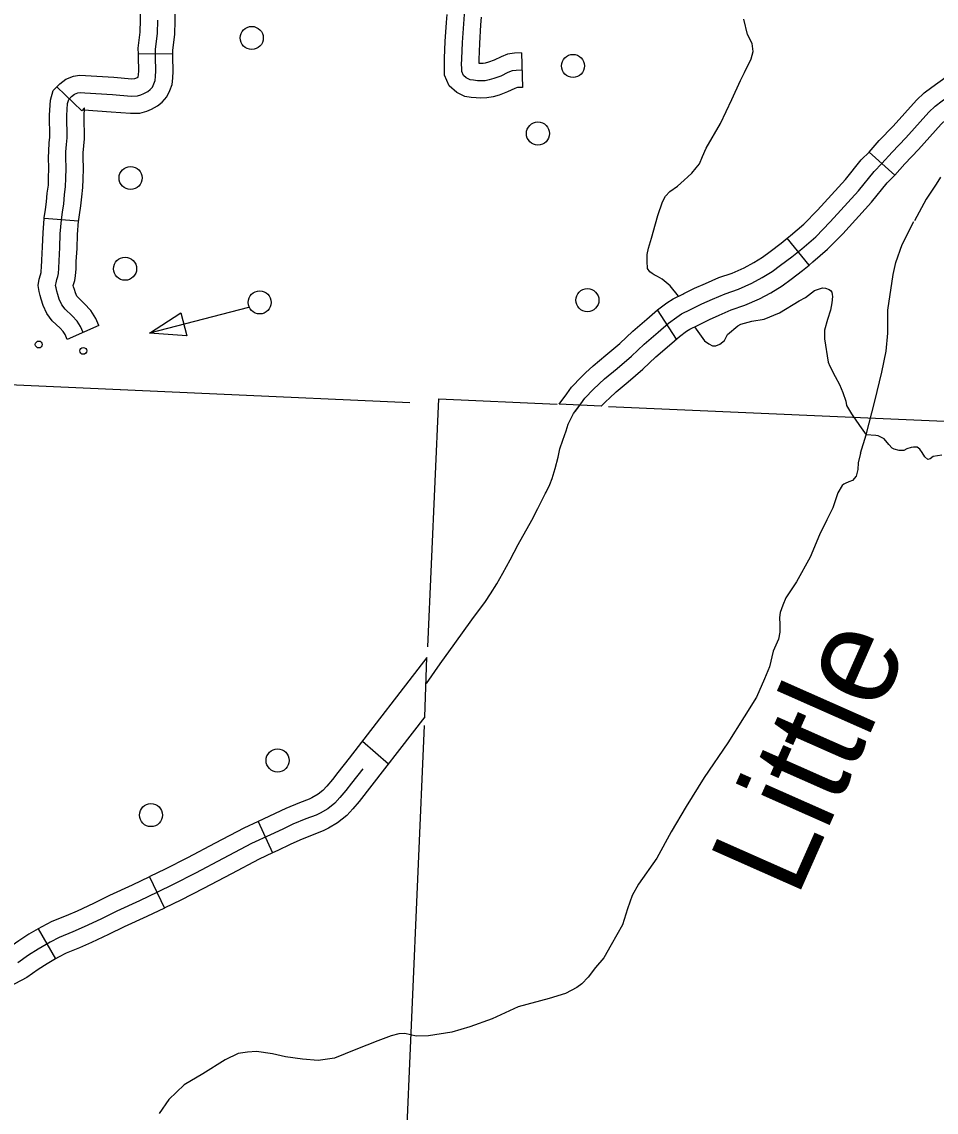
# Model space of a CAD drawing. Extents: x 653372 to 905732, y 627442 to 787275.
# Drawn here: x 680390 to 684356, y 760841 to 765569 of the extents above; entities that cross this region are included whole.
import ezdxf

# ---------------------------------------------------------------- set-up
doc = ezdxf.new("R2010")
doc.units = 0
for name, color, linetype in [('32', 7, 'Continuous'), ('34', 7, 'Continuous'), ('35', 7, 'Continuous'), ('5', 7, 'Continuous'), ('56', 7, 'Continuous'), ('6', 7, 'Continuous')]:
    doc.layers.add(name, color=color, linetype=linetype)

msp = doc.modelspace()

# ---------------------------------------------------------------- linework, layer by layer
at = {"layer": '32'}
for p, q in [((681045.7, 765430.2), (680895.7, 765429.3)), ((682557.1, 765434.4), (682561.6, 765284.5)), ((680650.4, 765183), (680542.2, 765287)), ((684177.1, 764905), (684064.8, 765004.4)), ((680636.8, 764704.3), (680487.3, 764716.6)), ((683805.1, 764514.8), (683710.3, 764631)), ((683229.9, 764193.2), (683147.7, 764320.7)), ((680724.8, 764252.2), (680587.4, 764192)), ((682903.5, 763903.3), (682721.1, 763911.3)), ((681867.2, 762450.7), (681981.4, 762352.5)), ((681416.1, 762102.1), (681478.1, 761965.5)), ((680944.4, 761862.1), (681008.9, 761726.7)), ((680460.8, 761635.7), (680536.3, 761506))]:
    msp.add_line(p, q, dxfattribs=at)
for points in [[(680895.7, 765429.3), (680895.6, 765455.5), (680904.1, 765524.6), (680905.1, 765578.3), (680906.7, 765632.8), (680905.1, 765678.8), (680904.4, 765720.5), (680903.6, 765781.6), (680906.8, 765846.4), (680912.4, 765923.9), (680916.6, 765964.4)], [(681045.7, 765430.2), (681045.6, 765446.7), (681053.9, 765514), (681055.1, 765574.6), (681056.8, 765633.3), (681055, 765682.8), (681054.4, 765722.8), (681053.6, 765778.8), (681056.6, 765837.2), (681061.9, 765910.7), (681065.8, 765949)], [(682305.7, 765337.1), (682298.6, 765353.6), (682298.5, 765367.8), (682298, 765384.8), (682298.8, 765408.6), (682301.9, 765479.5), (682306.9, 765561), (682311.7, 765621.2)], [(680656.1, 764222.1), (680644.8, 764247.9), (680630.3, 764271.9), (680608.7, 764294.8), (680577.8, 764323), (680563.7, 764342.5), (680553, 764366.4), (680546, 764387.6), (680542.6, 764401.7), (680538.6, 764415.8), (680537, 764426), (680538.6, 764436.8), (680542.8, 764451.3), (680547.1, 764465.1), (680549.3, 764477.8), (680551.3, 764501.3), (680551.6, 764532.4), (680555.3, 764590.2), (680557.1, 764650.6), (680562.1, 764710.9), (680566.9, 764743.8), (680572.4, 764780.5), (680575.5, 764818.6), (680580.4, 764855.9), (680580.8, 764889.6), (680582.7, 764934.1), (680581, 764981.2), (680581.7, 765005.3), (680584, 765037.7), (680586.7, 765065.6), (680585.2, 765162.5), (680588.7, 765215.8), (680593.6, 765232.2), (680606.1, 765245.2), (680618.4, 765255), (680633.9, 765260.9), (680644.7, 765262.5), (680663.2, 765261.9), (680783.7, 765254.5), (680864.9, 765247.6), (680891.6, 765248.1), (680907, 765252), (680919.2, 765258), (680937.3, 765267.7), (680946.9, 765275.6), (680956.8, 765286.2), (680963.5, 765300.6), (680969.1, 765315), (680970.8, 765331.5), (680972.2, 765356.9), (680970.8, 765416.1), (680970.6, 765451.1), (680979, 765519.3), (680980.1, 765576.5)], [(682561.6, 765284.5), (682540.5, 765283.8), (682536.1, 765283.2), (682528.7, 765280.3), (682497.2, 765265.2), (682461.2, 765251.8), (682434, 765243.8), (682407.5, 765239.4), (682380, 765238), (682360.6, 765239.2), (682339.2, 765241.1), (682311.9, 765246), (682276.6, 765263.5), (682243.8, 765291.3), (682223.7, 765337.9), (682223.5, 765366.5), (682223, 765384.8), (682223.8, 765411.4), (682227, 765483.4), (682232.1, 765566.3), (682234.9, 765601.5)], [(682557.1, 765434.4), (682527.4, 765433.5), (682497.3, 765429.1), (682468.7, 765417.9), (682438.5, 765403.4), (682414, 765394.3), (682400.3, 765390.3), (682391.1, 765388.7), (682381.1, 765388.2), (682373.2, 765388.7), (682373.7, 765405.8), (682376.8, 765475.5), (682381.7, 765555.7), (682384.4, 765589.4)], [(684164.6, 765004), (684223.8, 765066.4), (684324.6, 765177.6), (684351.8, 765203.2), (684382.4, 765226), (684442.9, 765270.1), (684498.4, 765309.5), (684539.4, 765332.7), (684581.3, 765360.6), (684624.6, 765387.2), (684672, 765413.6), (684719.3, 765434.5), (684791, 765466.4), (684845.3, 765491.2), (684936.7, 765529.4)], [(680542.2, 765287), (680555.5, 765300.8), (680580.9, 765320.9), (680614.9, 765333.9), (680640.4, 765337.6), (680666.6, 765336.8), (680789.2, 765329.3), (680867.4, 765322.6), (680881.1, 765322.9), (680885.1, 765324.8), (680894.4, 765329.8), (680894.5, 765330), (680895.5, 765332.7), (680896.1, 765337.6), (680897.2, 765358.1), (680895.8, 765415), (680895.7, 765429.3)], [(680650.4, 765183), (680654.3, 765187.1), (680659.7, 765187), (680778.2, 765179.7), (680862.4, 765172.5), (680901.8, 765173.2), (680933.1, 765181.3), (680953.3, 765191.2), (680979.4, 765205.1), (680998.5, 765221), (681019.6, 765243.5), (681032.6, 765271.2), (681042.6, 765297.4), (681045.6, 765325.5), (681047.3, 765355.7), (681045.8, 765417.2), (681045.7, 765430.3)], [(684064.8, 765004.4), (684109.3, 765054.6), (684168.8, 765117.4), (684271, 765230.1), (684303.5, 765260.8), (684337.9, 765286.4), (684399.1, 765331), (684458.1, 765372.9), (684468.2, 765378.6)], [(682559.3, 765359.4), (682534, 765358.7), (682516.7, 765356.2), (682498.7, 765349.1), (682467.8, 765334.3), (682437.6, 765323), (682417.1, 765317.1), (682399.3, 765314), (682380.5, 765313.1), (682366.4, 765314), (682349.2, 765315.6), (682335.6, 765318), (682318.1, 765326.6), (682305.7, 765337.1)], [(680487.3, 764716.6), (680487.5, 764719.4), (680492.7, 764754.8), (680497.9, 764789.1), (680500.9, 764826.5), (680505.5, 764861.3), (680505.8, 764891.7), (680507.7, 764934.3), (680505.9, 764980.9), (680506.8, 765009.1), (680509.2, 765044), (680511.6, 765068.7), (680510.1, 765164.4), (680514.4, 765229.3), (680527, 765271.1), (680542.2, 765287)], [(684177.1, 764905), (684219.9, 764953.3), (684278.8, 765015.4), (684378.1, 765125), (684400, 765145.6), (684426.9, 765165.6), (684486.7, 765209.2), (684538.6, 765246.1), (684541.8, 765247.9)], [(680636.6, 764702.4), (680641, 764732.8), (680647, 764771.9), (680650.1, 764810.6), (680655.3, 764850.6), (680655.8, 764887.5), (680657.8, 764933.8), (680656, 764981.5), (680656.6, 765001.6), (680658.7, 765031.4), (680661.8, 765062.5), (680660.2, 765160.6), (680662.5, 765195.7), (680650.4, 765183)], [(682662.3, 763525.5), (682664.3, 763529.8), (682680.9, 763563.4), (682690.2, 763589.3), (682704.2, 763632.2), (682717.1, 763682.1), (682723.1, 763717.4), (682737, 763755.3), (682751, 763795.3), (682759.6, 763824.1), (682771, 763847.9), (682783.7, 763870.2), (682795.5, 763886.2), (682814.8, 763912.8), (682832.5, 763937.8), (682869.8, 763976.4), (682918, 764021.7), (682971.8, 764066.2), (683034, 764119), (683090.2, 764171.9), (683150.6, 764223.3), (683195, 764262.4), (683230.6, 764289), (683251.5, 764302.5), (683290.4, 764321.2), (683340.1, 764346.6), (683385.3, 764366.5), (683440.3, 764390.4), (683499, 764409.9), (683556.5, 764435.9), (683601.9, 764460), (683645.3, 764486.4), (683681.5, 764513.7), (683729.4, 764549.8), (683773, 764585.4), (683833.4, 764637.5), (683896, 764701.6), (684019.1, 764836.2), (684086.9, 764920.7), (684120.9, 764954.6), (684164.6, 765004)], [(683710.3, 764631), (683724.8, 764642.9), (683782, 764692.2), (683841.5, 764753.1), (683962.2, 764885), (684031, 764970.8), (684066.2, 765006), (684064.6, 765004.2)], [(683805.1, 764514.8), (683821.2, 764527.9), (683884.9, 764582.8), (683950.5, 764650.1), (684076.1, 764787.4), (684142.8, 764870.5), (684175.6, 764903.2), (684177.3, 764905.2)], [(680587.4, 764192), (680578.1, 764213.2), (680570.2, 764226.2), (680556, 764241.3), (680521.4, 764272.9), (680498.4, 764304.9), (680483, 764339.2), (680473.8, 764367), (680470.1, 764382.6), (680465.2, 764399.6), (680461.1, 764425.7), (680465.1, 764452.9), (680471, 764472.8), (680474, 764482.8), (680474.9, 764487.6), (680476.3, 764504.8), (680476.6, 764535.1), (680480.3, 764593.6), (680482.2, 764654.8), (680487.3, 764716.6)], [(680724.8, 764252.2), (680711.5, 764282.5), (680690.3, 764317.5), (680661.4, 764348.2), (680634.1, 764373.2), (680629, 764380.2), (680623, 764393.6), (680618.2, 764408.1), (680615.2, 764420.7), (680613.6, 764426.1), (680614.7, 764429.8), (680620.1, 764447.5), (680623.8, 764467.9), (680626.3, 764497.7), (680626.6, 764529.7), (680630.2, 764586.7), (680632, 764646.4), (680636.8, 764704.3)], [(683261.7, 764390.7), (683307.8, 764414.4), (683355.3, 764435.2), (683413.5, 764460.5), (683471.7, 764479.9), (683523.5, 764503.2), (683564.8, 764525.2), (683603.1, 764548.6), (683636.4, 764573.6), (683683.1, 764608.8), (683710.3, 764631)], [(683330.1, 764257.2), (683372.3, 764278.9), (683415.4, 764297.8), (683467.1, 764320.3), (683526.3, 764340), (683589.6, 764368.5), (683639.1, 764394.8), (683687.4, 764424.2), (683726.7, 764453.8), (683775.7, 764490.8), (683805.1, 764514.8)], [(682835.8, 764047.3), (682868.3, 764078), (682923.7, 764123.7), (682984, 764174.9), (683040.2, 764227.8), (683101.5, 764280), (683147.7, 764320.7), (683187.8, 764350.6), (683214.9, 764368), (683257, 764388.3), (683261.7, 764390.7)], [(682938.6, 763938.1), (682967.7, 763965.5), (683020, 764008.7), (683084, 764063), (683140.3, 764116), (683199.7, 764166.6), (683242.3, 764204.1), (683273.4, 764227.3), (683288.2, 764236.9), (683323.7, 764254), (683330.1, 764257.2)], [(682721.1, 763911.3), (682753.8, 763956.5), (682774.7, 763985.8), (682817.1, 764029.8), (682835.8, 764047.3)], [(682903.5, 763903.3), (682922.6, 763923), (682938.6, 763938.1)], [(682138.6, 762555.2), (682146.4, 762812.6), (681809.4, 762375.9), (681761.6, 762314), (681738.1, 762283.7), (681713, 762255.4), (681696.4, 762236.6), (681675, 762219.6), (681648, 762203.9), (681636.9, 762198.2), (681594.9, 762182.8), (681535.5, 762158.5), (681489.5, 762136.9), (681437.7, 762111.9), (681416.1, 762102.1)], [(682138.6, 762555.2), (681853.6, 762187.9), (681825.4, 762156), (681800, 762127.3), (681759.6, 762095.3), (681720.2, 762072.4), (681697.4, 762060.6), (681649.1, 762042.9), (681595.9, 762021.2), (681554.1, 762001.5), (681501.3, 761976), (681478.1, 761965.5)], [(681868.8, 762330), (681820.9, 762268), (681795.9, 762235.8), (681769.2, 762205.7), (681748.2, 762181.9), (681717.3, 762157.4), (681684.1, 762138.2), (681667.1, 762129.4), (681622, 762112.9), (681565.7, 762089.8), (681521.8, 762069.2), (681469.5, 762044), (681386.2, 762006.2), (681264.1, 761941.1), (681144.1, 761878.1), (681046.2, 761828.3), (680978.5, 761795.3), (680901.2, 761758.5), (680802.5, 761713.3), (680733.5, 761679), (680661.1, 761644.8), (680611.6, 761622.9), (680551.9, 761599.3), (680512.8, 761579.1), (680460.6, 761548.7), (680419.3, 761521.8), (680373, 761489.5)], [(681416.1, 762102.1), (681353.1, 762073.5), (681229, 762007.4), (681109.6, 761944.7), (681012.7, 761895.4), (680946, 761862.8), (680944.4, 761862.1)], [(681478.1, 761965.5), (681419.4, 761938.8), (681299.2, 761874.8), (681178.5, 761811.5), (681079.6, 761761.2), (681011.1, 761727.8), (681008.9, 761726.7)], [(680944.4, 761862.1), (680869.5, 761826.4), (680770.2, 761781), (680700.8, 761746.5), (680629.8, 761713), (680582.7, 761692.1), (680520.8, 761667.6), (680476.7, 761644.9), (680460.8, 761635.7)], [(681008.9, 761726.7), (680932.9, 761690.5), (680834.8, 761645.6), (680766.2, 761611.5), (680692.3, 761576.5), (680640.6, 761553.7), (680582.9, 761530.9), (680548.9, 761513.3), (680536.3, 761506)], [(680460.8, 761635.7), (680421.3, 761612.6), (680377.4, 761584), (680333.9, 761553.7), (680293.1, 761532.2), (680245.5, 761510.4), (680187.1, 761486.3), (680138.6, 761469.9), (680093.5, 761459.1), (680022.4, 761442.1), (680001.4, 761437.4)], [(680536.3, 761506), (680500, 761484.9), (680461.2, 761459.6), (680412.1, 761425.4), (680359.4, 761397.5), (680305.4, 761372.8), (680239.9, 761345.8), (680180.2, 761325.6), (680128.4, 761313.2), (680056.3, 761296), (680034.4, 761291)]]:
    msp.add_lwpolyline(points, dxfattribs=at)
at = {"layer": '34'}
for points in [[(682662.1, 763525.5), (682680.9, 763563.4), (682690.2, 763589.3), (682704.2, 763632.2), (682717.1, 763682.1), (682723.1, 763717.4), (682737, 763755.3), (682751, 763795.3), (682759.6, 763824.1), (682771, 763847.9), (682783.7, 763870.2), (682811.2, 763907.4)], [(682144.9, 762699.9), (682204.4, 762785), (682268, 762874), (682342, 762976.7), (682401.1, 763055.8), (682423.1, 763088.5), (682449.9, 763131.7), (682476.8, 763178.4), (682508.4, 763236.3), (682543, 763303.4), (682602.9, 763409), (682628.5, 763459.4), (682662.3, 763525.5)]]:
    msp.add_lwpolyline(points, dxfattribs=at)
at = {"layer": '35'}
for points in [[(683238.6, 764379.5), (683202.1, 764425.2), (683168, 764454), (683147.8, 764465.1), (683133.5, 764472.2), (683123.8, 764477.7), (683114.1, 764485.3), (683104, 764499.5), (683102.3, 764531.9), (683102.5, 764560.3), (683108, 764587.8), (683121.8, 764631), (683138.2, 764693.9), (683148.5, 764729.9), (683168.8, 764788.4), (683182.7, 764813.1), (683200.5, 764833), (683233.5, 764857.1), (683263.3, 764882), (683279, 764896.7), (683295.9, 764912.7), (683315.8, 764936.5), (683329.5, 764953.9), (683343, 764984.6), (683358, 765022), (683419.9, 765128.4), (683469.9, 765231.9), (683507.4, 765314.6), (683524.9, 765349.8), (683553.8, 765408.3), (683562, 765440.4), (683558.4, 765475.6), (683537.8, 765513.8), (683521.3, 765581)], [(684374.1, 764896.3), (684355.9, 764865.2), (684312.2, 764800.3), (684261.9, 764706.8)], [(684027.1, 763698.6), (684052.4, 763778.8), (684090.2, 763924.6), (684120.5, 764050.3), (684139.6, 764141.6), (684146, 764219), (684146.9, 764319), (684169.9, 764474.1), (684181.7, 764526.3), (684208.3, 764604.3), (684258.7, 764703.5)], [(683307.6, 764246.2), (683351.7, 764185.9), (683370.2, 764172.4), (683386.5, 764164.8), (683400.6, 764164.4), (683418.4, 764170.9), (683437.8, 764188), (683451.5, 764213.5), (683496.2, 764251), (683509.4, 764257.7), (683555.8, 764271.6), (683609.9, 764280.2), (683676.7, 764307.7), (683762.2, 764359.8), (683789.8, 764374.3), (683828.4, 764404.9), (683862.9, 764415.7), (683875.8, 764414.1), (683891.9, 764409.3), (683898.2, 764404.6), (683903.2, 764396.8), (683904.6, 764386.4), (683906.2, 764378.4), (683903.6, 764350.8), (683897.4, 764318.3), (683884.4, 764278.6), (683872.4, 764232.1), (683871.8, 764195), (683888, 764092.8)], [(683888, 764092.8), (683895.2, 764075.8), (683918.4, 764031), (683936.4, 763996.7), (683950.7, 763962.1), (683964.9, 763925.1), (683967.8, 763905), (683989.1, 763869), (684024.1, 763818.5), (684052.4, 763778.8)], [(684380, 763690.6), (684342.9, 763684.3), (684329.7, 763674.5), (684319.4, 763672.1), (684306.9, 763683.5), (684295.4, 763701.4), (684284.8, 763716.5), (684273, 763724.3), (684257.4, 763725.6), (684247.2, 763724.1), (684228.5, 763717.3), (684215.4, 763711.2), (684196, 763710.9), (684174, 763716.1), (684165.8, 763720.1), (684150.6, 763737.2), (684130.1, 763760.9), (684104.7, 763773.6), (684093.6, 763775.8), (684052.4, 763778.8)], [(684027.1, 763698.6), (684017.5, 763657.2), (684016.6, 763628.7), (684008.6, 763599.1), (683992.6, 763580.5), (683976.9, 763573.9), (683961.2, 763567.2), (683955.2, 763563.8), (683949, 763558), (683929, 763526.5), (683908, 763461.6), (683881.5, 763410), (683849.8, 763345.4), (683808.8, 763247.8), (683750.8, 763141.2), (683704.6, 763071.1), (683690.6, 763039.4), (683680.1, 763008.7), (683677.1, 762986.2), (683678.6, 762956.4), (683677.6, 762923), (683671.9, 762892.2), (683648.9, 762840.5), (683632.6, 762772.3), (683610.8, 762720.5), (683577.4, 762640.5), (683523.6, 762555.6), (683452.4, 762443.4), (683349.1, 762292.8), (683272.2, 762166.8), (683207, 762056.8), (683144, 761942.7), (683064.4, 761829.5), (683038, 761781.5), (683017.1, 761722.6), (682996, 761654.1), (682947, 761566.3), (682914.3, 761510.1), (682878.5, 761468.3), (682846.3, 761426.4), (682819.3, 761398.6), (682797.5, 761381.7), (682747.9, 761355.8), (682677, 761334.1), (682543.7, 761297.6), (682430.3, 761246.3), (682332.8, 761211.1), (682254.7, 761188.4), (682154.8, 761172.4), (682101.2, 761171.6), (682051.5, 761182.6), (682025.3, 761181), (681992.9, 761172.5), (681933.9, 761150.4), (681838.7, 761112.8), (681747.1, 761076.2), (681675.3, 761065.3), (681607.6, 761070.9), (681534.1, 761081.4), (681477.6, 761094.4), (681407.7, 761104.9), (681369.5, 761101.2), (681328.9, 761096.5), (681271.6, 761068.5), (681175.7, 761007), (681094.5, 760959.4), (681028.3, 760895.9), (680986, 760835.3)]]:
    msp.add_lwpolyline(points, dxfattribs=at)
at = {"layer": '5'}
msp.add_lwpolyline([(679560.5, 764031.3), (682072.9, 763917.9)], dxfattribs=at)
at = {"layer": '56'}
for p, q in [((680944.8, 764218.7), (681079.9, 764306.8)), ((681079.9, 764306.8), (681105.7, 764208.1)), ((681105.7, 764208.1), (680944.8, 764218.7))]:
    msp.add_line(p, q, dxfattribs=at)
msp.add_lwpolyline([(681373.4, 764330.9), (680944.8, 764218.7)], dxfattribs=at)
for centre, radius in [((681387.7, 765499.3), 50), ((682780.9, 765378.1), 50), ((682628.7, 765084.9), 50), ((680862, 764892.2), 50), ((680838.3, 764498.7), 50), ((681422, 764352.7), 50), ((682843.3, 764362.3), 50), ((680463.9, 764170.2), 15), ((680657, 764142.5), 15), ((681499.6, 762366.4), 50), ((680950.5, 762129.4), 50)]:
    msp.add_circle(centre, radius, dxfattribs=at)
at = {"layer": '6'}
for points in [[(682934.8, 763901.9), (684855.3, 763817.7), (684868, 763791.8), (684932.9, 765432.1)], [(682151.9, 762859.5), (682198.8, 763934.2)], [(682198.8, 763934.2), (682711.9, 763911.7)], [(682026.6, 759986), (682137, 762518.2)]]:
    msp.add_lwpolyline(points, dxfattribs=at)

# ---------------------------------------------------------------- texts
at = {"layer": '35'}
msp.add_text('Little', height=422.4, rotation=66.1143, dxfattribs=at).set_placement((683751.5, 761764.6))

doc.saveas('drawing.dxf')
